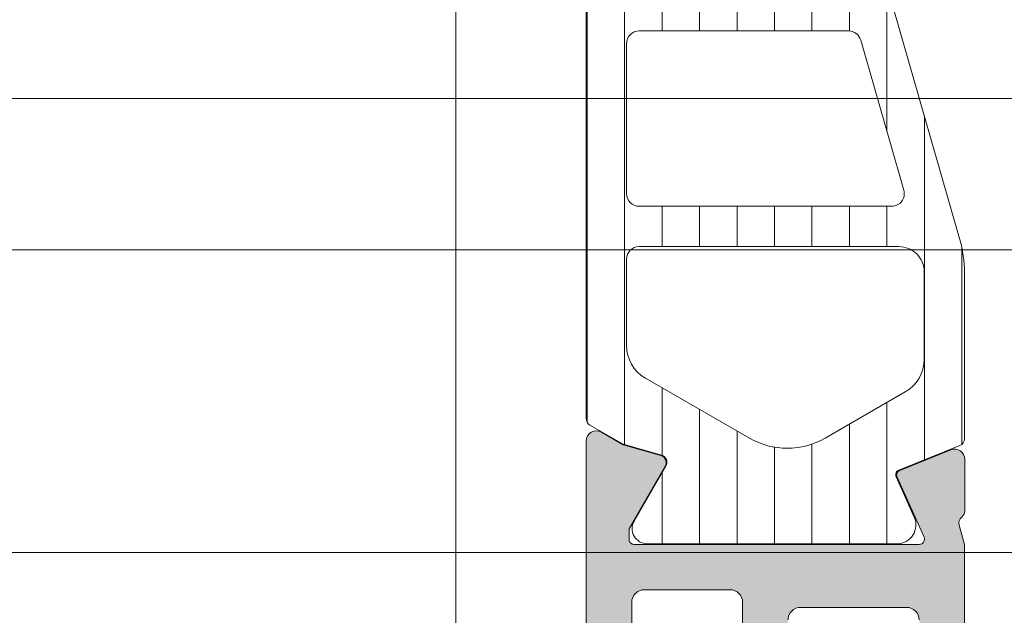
# Model space of a CAD drawing. Header units: millimetres. Extents: x 144573 to 336993, y 74252 to 247042.
# Tile 583 of 656: x 200131 to 200170, y 198228 to 198251. Entities that reach past the tile are written whole.
import ezdxf

# ---------------------------------------------------------------- set-up
doc = ezdxf.new("R2010")
doc.units = ezdxf.units.MM
doc.layers.add('FASÁDA DETAILNÍ', color=255, linetype='Continuous', lineweight=0)
doc.layers.add('NOVA', color=255, linetype='Continuous', lineweight=0)

# ---------------------------------------------------------------- blocks, each defined once
blk = doc.blocks.new('A$C69D17D4D')
at = {"layer": 'FASÁDA DETAILNÍ'}
h = blk.add_hatch(dxfattribs=at)
h.set_pattern_fill('ANSI37', color=256, scale=0.48, angle=270, style=0)
h.set_pattern_definition([(315, (-22961.99474973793, 24886.81811234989), (1.077630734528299, 1.077630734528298), []), (44.99999999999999, (-22961.99474973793, 24886.81811234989), (-1.077630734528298, 1.077630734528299), [])])
edge = h.paths.add_edge_path(flags=16)
edge.add_line((-22961.33045573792, 24890.21938934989), (-22959.93760173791, 24890.11964534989))
edge.add_arc((-22959.89474424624, 24890.71811226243), 0.599999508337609, 265.9039194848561, 360.0000083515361)
edge.add_arc((-22959.89474424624, 24890.71811243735), 0.5999995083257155, 359.9999916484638, 454.0960805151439)
edge.add_line((-22959.93760173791, 24891.31657934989), (-22961.33045573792, 24891.21683534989))
edge.add_arc((-22961.29474126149, 24890.71811234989), 0.5000001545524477, 94.09606439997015, 265.9039356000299)
edge = h.paths.add_edge_path(flags=16)
edge.add_arc((-22964.49474936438, 24892.31810897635), 0.4999996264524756, 269.9999571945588, 360.0000428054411)
edge.add_line((-22963.99474973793, 24892.3181093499), (-22963.99474973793, 24895.9117943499))
edge.add_arc((-22964.49475007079, 24895.91179436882), 0.5000003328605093, 359.9999978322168, 473.2180266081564)
edge.add_line((-22964.69186573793, 24896.37130034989), (-22971.02296773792, 24893.6554223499))
edge.add_arc((-22970.82585181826, 24893.19591700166), 0.4999998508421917, 113.2180817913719, 182.5001106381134)
edge.add_line((-22971.32537573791, 24893.17410634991), (-22971.2870497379, 24892.29629934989))
edge.add_arc((-22970.78752612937, 24892.31810883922), 0.499999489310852, 182.4999791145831, 270.0000448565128)
edge.add_line((-22970.78752573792, 24891.8181093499), (-22964.49474973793, 24891.8181093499))
edge = h.paths.add_edge_path(flags=16)
edge.add_line((-22969.90291173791, 24866.7641903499), (-22961.00605873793, 24862.61552034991))
edge.add_arc((-22960.79474960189, 24863.06867409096), 0.499999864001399, 244.9999920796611, 360.0000296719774)
edge.add_line((-22960.29474973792, 24863.0686743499), (-22960.29474973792, 24872.41810934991))
edge.add_arc((-22960.79474936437, 24872.41810972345), 0.4999996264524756, 359.9999571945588, 450.0000428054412)
edge.add_line((-22960.79474973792, 24872.91810934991), (-22969.91867273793, 24872.91810934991))
edge.add_arc((-22969.91867257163, 24872.41810928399), 0.5000000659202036, 90.00001905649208, 182.5000272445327)
edge.add_line((-22970.41819673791, 24872.3962993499), (-22970.19112673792, 24867.19553534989))
edge.add_arc((-22969.6916013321, 24867.2173450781), 0.5000012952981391, 182.4999974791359, 244.9999080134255)
edge = h.paths.add_edge_path(flags=16)
edge.add_arc((-22960.79474936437, 24875.61810897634), 0.4999996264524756, 269.9999571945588, 360.0000428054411)
edge.add_line((-22960.29474973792, 24875.61810934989), (-22960.29474973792, 24882.8181093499))
edge.add_arc((-22960.79474936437, 24882.81810972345), 0.4999996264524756, 359.9999571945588, 450.0000428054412)
edge.add_line((-22960.79474973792, 24883.3181093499), (-22961.99474973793, 24883.3181093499))
edge.add_arc((-22961.99475123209, 24885.31810785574), 1.999998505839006, 179.9999571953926, 270.00004280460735, ccw=False)
edge.add_line((-22963.99474973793, 24885.3181093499), (-22963.99474973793, 24889.11810934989))
edge.add_arc((-22964.49474936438, 24889.11810972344), 0.4999996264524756, 359.9999571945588, 450.0000428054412)
edge.add_line((-22964.49474973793, 24889.61810934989), (-22970.64781073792, 24889.61810934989))
edge.add_arc((-22970.64781057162, 24889.11810928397), 0.5000000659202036, 90.00001905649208, 182.5000272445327)
edge.add_line((-22971.14733473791, 24889.09629934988), (-22970.90719973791, 24883.59629934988))
edge.add_arc((-22970.40767612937, 24883.6181088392), 0.499999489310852, 182.4999791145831, 270.0000448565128)
edge.add_line((-22970.40767573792, 24883.11810934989), (-22965.09474973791, 24883.11810934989))
edge.add_arc((-22965.09474973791, 24882.01810934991), 1.099999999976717, -90, 90, ccw=False)
edge.add_line((-22965.09474973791, 24880.91810934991), (-22970.26796073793, 24880.91810934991))
edge.add_arc((-22970.26796057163, 24880.41810928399), 0.5000000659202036, 90.00001905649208, 182.5000272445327)
edge.add_line((-22970.76748473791, 24880.3962993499), (-22970.55791173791, 24875.59629934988))
edge.add_arc((-22970.05838812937, 24875.6181088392), 0.499999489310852, 182.4999791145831, 270.0000448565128)
edge.add_line((-22970.05838773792, 24875.11810934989), (-22960.79474973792, 24875.11810934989))
edge = h.paths.add_edge_path()
edge.add_line((-22962.18120673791, 24860.4050563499), (-22970.96907273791, 24864.50290534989))
edge.add_ellipse((-22969.70121524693, 24867.22183071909), major_axis=(-3.000002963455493, 0), ratio=1, start_angle=2.500058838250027, end_angle=64.99996937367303, ccw=False)
edge.add_line((-22972.69836273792, 24867.0909693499), (-22972.72669673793, 24867.7399193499))
edge.add_ellipse((-22973.22622034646, 24867.71810986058), major_axis=(-0.499999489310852, 0), ratio=1, start_angle=182.4999791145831, end_angle=270.0000448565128)
edge.add_line((-22973.22622073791, 24868.21810934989), (-22974.19474973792, 24868.21810934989))
edge.add_ellipse((-22974.1947498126, 24868.31810927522), major_axis=(-0.0999999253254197, 0), ratio=1, start_angle=-4.278876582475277e-05, end_angle=90.00004278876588, ccw=False)
edge.add_line((-22974.29474973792, 24868.3181093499), (-22974.29474973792, 24868.91810934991))
edge.add_ellipse((-22974.19474981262, 24868.91810942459), major_axis=(-0.09999992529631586, 0), ratio=1, start_angle=-90.00004280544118, end_angle=4.278876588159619e-05, ccw=False)
edge.add_line((-22974.19474973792, 24869.01810934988), (-22973.29171173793, 24869.01810934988))
edge.add_ellipse((-22973.29171190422, 24869.51810941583), major_axis=(-0.5000000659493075, 0), ratio=1, start_angle=90.00001905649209, end_angle=182.5000272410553)
edge.add_line((-22972.79218773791, 24869.53991934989), (-22973.18602573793, 24878.44021334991))
edge.add_ellipse((-22973.68553701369, 24878.41810924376), major_axis=(-0.5000001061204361, 0), ratio=1, start_angle=182.5337692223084, end_angle=270.0000829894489)
edge.add_line((-22973.68553773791, 24878.91810934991), (-22974.29474973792, 24878.91810934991))
edge.add_ellipse((-22974.29474981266, 24879.0181092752), major_axis=(-0.0999999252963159, 0), ratio=1, start_angle=-4.278876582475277e-05, end_angle=90.00004282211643, ccw=False)
edge.add_line((-22974.39474973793, 24879.01810934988), (-22974.39474973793, 24879.61810934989))
edge.add_ellipse((-22974.29474981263, 24879.61810942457), major_axis=(-0.09999992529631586, 0), ratio=1, start_angle=-90.00004280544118, end_angle=4.278876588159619e-05, ccw=False)
edge.add_line((-22974.29474973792, 24879.71810934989), (-22973.76518773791, 24879.71810934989))
edge.add_ellipse((-22973.7651874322, 24880.21810984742), major_axis=(-0.5000004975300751, 0), ratio=1, start_angle=89.99996496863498, end_angle=182.533697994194)
edge.add_line((-22973.26567573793, 24880.2402133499), (-22973.77633173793, 24891.7804383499))
edge.add_ellipse((-22974.27585633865, 24891.75862881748), major_axis=(-0.5000004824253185, 0), ratio=1, start_angle=182.4999790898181, end_angle=273.2170573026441)
edge.add_line((-22974.30391573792, 24892.2578413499), (-22979.43765873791, 24891.96927834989))
edge.add_ellipse((-22979.32210331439, 24891.55886034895), major_axis=(-0.4263754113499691, 0), ratio=1, start_angle=-74.27514552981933, end_angle=69.24102762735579)
edge.add_line((-22979.47322673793, 24891.16016534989), (-22979.24062373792, 24891.16140534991))
edge.add_line((-22979.24062373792, 24891.16140534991), (-22977.35804473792, 24891.45954334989))
edge.add_line((-22977.35804473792, 24891.45954334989), (-22974.50875973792, 24891.05911734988))
edge.add_ellipse((-22974.5505103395, 24890.76203675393), major_axis=(-0.2999999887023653, 0), ratio=1, start_angle=145.4022536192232, end_angle=262.00025595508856, ccw=False)
edge.add_ellipse((-22976.77308142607, 24892.29515014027), major_axis=(-3.000047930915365, 0), ratio=1, start_angle=71.99157541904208, end_angle=145.4023587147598, ccw=False)
edge.add_line((-22977.70056673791, 24889.44207134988), (-22979.95545773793, 24890.07564734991))
edge.add_ellipse((-22979.79452819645, 24890.85085985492), major_axis=(-0.7917403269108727, 0), ratio=1, start_angle=6.798346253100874, end_angle=78.27231020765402, ccw=False)
edge.add_line((-22980.58070173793, 24890.75713734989), (-22980.58192273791, 24891.81534734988))
edge.add_ellipse((-22979.40283651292, 24891.68622310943), major_axis=(-1.186135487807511, 0), ratio=1, start_angle=288.65557644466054, end_angle=353.7503218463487, ccw=False)
edge.add_line((-22979.78225573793, 24892.8100373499), (-22976.54091573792, 24893.90437034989))
edge.add_line((-22976.54091573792, 24893.90437034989), (-22968.49112073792, 24896.7941483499))
edge.add_line((-22968.49112073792, 24896.7941483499), (-22958.59324373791, 24901.12695734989))
edge.add_ellipse((-22958.39497367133, 24900.66794836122), major_axis=(-0.5000002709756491, 0), ratio=1, start_angle=180.0665763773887, end_angle=293.36204948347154, ccw=False)
edge.add_line((-22957.89497373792, 24900.6685293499), (-22957.89433873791, 24900.12182834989))
edge.add_ellipse((-22958.39433884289, 24900.12124807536), major_axis=(-0.5000004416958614, 0), ratio=1, start_angle=113.92082453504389, end_angle=180.0664945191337, ccw=False)
edge.add_line((-22958.19160173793, 24899.6641943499), (-22961.39560473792, 24898.26243834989))
edge.add_ellipse((-22960.99475040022, 24897.34629727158), major_axis=(-0.9999993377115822, 0), ratio=1, start_angle=-66.36838527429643, end_angle=5.280893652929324e-05)
edge.add_line((-22961.99474973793, 24897.34629634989), (-22961.99474973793, 24892.11835434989))
edge.add_line((-22961.99474973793, 24892.11835434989), (-22960.19527073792, 24892.11834534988))
edge.add_line((-22960.19527073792, 24892.11834534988), (-22960.05732873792, 24892.63314634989))
edge.add_ellipse((-22959.78017471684, 24892.5183810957), major_axis=(-0.2999756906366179, 0), ratio=1, start_angle=247.4964333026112, end_angle=337.5062997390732, ccw=False)
edge.add_line((-22959.66536173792, 24892.79551534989), (-22958.39523473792, 24891.94634834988))
edge.add_ellipse((-22958.89495550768, 24891.08048416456), major_axis=(-0.9997207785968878, 0), ratio=1, start_angle=179.9923881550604, end_angle=240.00923930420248, ccw=False)
edge.add_line((-22957.89523473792, 24891.0803513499), (-22957.89526573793, 24890.3559903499))
edge.add_ellipse((-22958.89500357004, 24890.35619840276), major_axis=(-0.9997378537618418, 0), ratio=1, start_angle=119.99132494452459, end_angle=179.9880763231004, ccw=False)
edge.add_line((-22958.39526573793, 24889.4903243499), (-22959.66536173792, 24888.64115734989))
edge.add_ellipse((-22959.78017362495, 24888.91830484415), major_axis=(-0.2999875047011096, 0), ratio=1, start_angle=22.4986038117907, end_angle=112.50240616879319, ccw=False)
edge.add_line((-22960.05732873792, 24888.80351134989), (-22960.19530073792, 24889.3183273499))
edge.add_line((-22960.19530073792, 24889.3183273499), (-22961.99474973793, 24889.3183353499))
edge.add_line((-22961.99474973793, 24889.3183353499), (-22961.99474973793, 24886.11810834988))
edge.add_ellipse((-22961.69474996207, 24886.11810812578), major_axis=(-0.2999997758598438, 0), ratio=1, start_angle=-4.279988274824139e-05, end_angle=90.00004281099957)
edge.add_line((-22961.69474973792, 24885.81810834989), (-22958.39475373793, 24885.81810834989))
edge.add_ellipse((-22958.39475336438, 24885.31810872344), major_axis=(-0.4999996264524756, 0), ratio=1, start_angle=179.9999571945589, end_angle=270.0000428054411, ccw=False)
edge.add_line((-22957.89475373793, 24885.31810834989), (-22957.89475373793, 24858.4204863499))
edge.add_line((-22957.89475373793, 24858.4204863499), (-22959.44514573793, 24857.52536834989))
edge.add_ellipse((-22959.69514582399, 24857.95838090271), major_axis=(-0.4999999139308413, 0), ratio=1, start_angle=6.334934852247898e-05, end_angle=120.00001708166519, ccw=False)
edge.add_line((-22960.19514573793, 24857.95838034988), (-22961.89251673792, 24857.95838034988))
edge.add_line((-22961.89251673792, 24857.95838034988), (-22961.89251673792, 24859.95190234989))
edge.add_ellipse((-22962.39251699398, 24859.95190269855), major_axis=(-0.5000002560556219, 0), ratio=1, start_angle=179.9999600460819, end_angle=244.9998714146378)
h = blk.add_hatch(dxfattribs=at)
h.set_pattern_fill('ANSI37', color=256, scale=0.48, angle=270, style=0)
h.set_pattern_definition([(315, (-22961.99474955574, 24886.81811234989), (1.077630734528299, 1.077630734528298), []), (44.99999999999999, (-22961.99474955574, 24886.81811234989), (-1.077630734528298, 1.077630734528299), [])])
edge = h.paths.add_edge_path(flags=16)
edge.add_line((-22961.33045555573, 24890.21938934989), (-22959.93760155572, 24890.11964534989))
edge.add_arc((-22959.89474406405, 24890.71811226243), 0.599999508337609, 265.9039194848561, 360.0000083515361)
edge.add_arc((-22959.89474406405, 24890.71811243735), 0.5999995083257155, 359.9999916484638, 454.0960805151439)
edge.add_line((-22959.93760155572, 24891.31657934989), (-22961.33045555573, 24891.21683534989))
edge.add_arc((-22961.2947410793, 24890.71811234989), 0.5000001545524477, 94.09606439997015, 265.9039356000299)
edge = h.paths.add_edge_path(flags=16)
edge.add_arc((-22964.49474918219, 24892.31810897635), 0.4999996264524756, 269.9999571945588, 360.0000428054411)
edge.add_line((-22963.99474955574, 24892.3181093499), (-22963.99474955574, 24895.9117943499))
edge.add_arc((-22964.4947498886, 24895.91179436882), 0.5000003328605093, 359.9999978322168, 473.2180266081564)
edge.add_line((-22964.69186555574, 24896.37130034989), (-22971.02296755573, 24893.6554223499))
edge.add_arc((-22970.82585163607, 24893.19591700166), 0.4999998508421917, 113.2180817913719, 182.5001106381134)
edge.add_line((-22971.32537555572, 24893.17410634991), (-22971.28704955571, 24892.29629934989))
edge.add_arc((-22970.78752594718, 24892.31810883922), 0.499999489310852, 182.4999791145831, 270.0000448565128)
edge.add_line((-22970.78752555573, 24891.8181093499), (-22964.49474955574, 24891.8181093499))
edge = h.paths.add_edge_path(flags=16)
edge.add_line((-22969.90291155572, 24866.7641903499), (-22961.00605855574, 24862.61552034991))
edge.add_arc((-22960.7947494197, 24863.06867409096), 0.499999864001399, 244.9999920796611, 360.0000296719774)
edge.add_line((-22960.29474955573, 24863.0686743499), (-22960.29474955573, 24872.41810934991))
edge.add_arc((-22960.79474918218, 24872.41810972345), 0.4999996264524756, 359.9999571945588, 450.0000428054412)
edge.add_line((-22960.79474955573, 24872.91810934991), (-22969.91867255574, 24872.91810934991))
edge.add_arc((-22969.91867238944, 24872.41810928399), 0.5000000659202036, 90.00001905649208, 182.5000272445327)
edge.add_line((-22970.41819655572, 24872.3962993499), (-22970.19112655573, 24867.19553534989))
edge.add_arc((-22969.69160114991, 24867.2173450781), 0.5000012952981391, 182.4999974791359, 244.9999080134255)
edge = h.paths.add_edge_path(flags=16)
edge.add_arc((-22960.79474918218, 24875.61810897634), 0.4999996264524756, 269.9999571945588, 360.0000428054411)
edge.add_line((-22960.29474955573, 24875.61810934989), (-22960.29474955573, 24882.8181093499))
edge.add_arc((-22960.79474918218, 24882.81810972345), 0.4999996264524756, 359.9999571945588, 450.0000428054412)
edge.add_line((-22960.79474955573, 24883.3181093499), (-22961.99474955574, 24883.3181093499))
edge.add_arc((-22961.9947510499, 24885.31810785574), 1.999998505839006, 179.9999571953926, 270.00004280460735, ccw=False)
edge.add_line((-22963.99474955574, 24885.3181093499), (-22963.99474955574, 24889.11810934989))
edge.add_arc((-22964.49474918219, 24889.11810972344), 0.4999996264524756, 359.9999571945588, 450.0000428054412)
edge.add_line((-22964.49474955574, 24889.61810934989), (-22970.64781055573, 24889.61810934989))
edge.add_arc((-22970.64781038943, 24889.11810928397), 0.5000000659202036, 90.00001905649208, 182.5000272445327)
edge.add_line((-22971.14733455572, 24889.09629934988), (-22970.90719955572, 24883.59629934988))
edge.add_arc((-22970.40767594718, 24883.6181088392), 0.499999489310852, 182.4999791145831, 270.0000448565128)
edge.add_line((-22970.40767555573, 24883.11810934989), (-22965.09474955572, 24883.11810934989))
edge.add_arc((-22965.09474955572, 24882.01810934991), 1.099999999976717, -90, 90, ccw=False)
edge.add_line((-22965.09474955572, 24880.91810934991), (-22970.26796055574, 24880.91810934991))
edge.add_arc((-22970.26796038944, 24880.41810928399), 0.5000000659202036, 90.00001905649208, 182.5000272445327)
edge.add_line((-22970.76748455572, 24880.3962993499), (-22970.55791155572, 24875.59629934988))
edge.add_arc((-22970.05838794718, 24875.6181088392), 0.499999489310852, 182.4999791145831, 270.0000448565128)
edge.add_line((-22970.05838755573, 24875.11810934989), (-22960.79474955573, 24875.11810934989))
edge = h.paths.add_edge_path()
edge.add_line((-22962.18120655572, 24860.4050563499), (-22970.96907255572, 24864.50290534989))
edge.add_ellipse((-22969.70121506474, 24867.22183071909), major_axis=(-3.000002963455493, 0), ratio=1, start_angle=2.500058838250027, end_angle=64.99996937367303, ccw=False)
edge.add_line((-22972.69836255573, 24867.0909693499), (-22972.72669655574, 24867.7399193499))
edge.add_ellipse((-22973.22622016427, 24867.71810986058), major_axis=(-0.499999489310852, 0), ratio=1, start_angle=182.4999791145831, end_angle=270.0000448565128)
edge.add_line((-22973.22622055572, 24868.21810934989), (-22974.19474955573, 24868.21810934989))
edge.add_ellipse((-22974.19474963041, 24868.31810927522), major_axis=(-0.0999999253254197, 0), ratio=1, start_angle=-4.278876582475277e-05, end_angle=90.00004278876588, ccw=False)
edge.add_line((-22974.29474955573, 24868.3181093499), (-22974.29474955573, 24868.91810934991))
edge.add_ellipse((-22974.19474963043, 24868.91810942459), major_axis=(-0.09999992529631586, 0), ratio=1, start_angle=-90.00004280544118, end_angle=4.278876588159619e-05, ccw=False)
edge.add_line((-22974.19474955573, 24869.01810934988), (-22973.29171155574, 24869.01810934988))
edge.add_ellipse((-22973.29171172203, 24869.51810941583), major_axis=(-0.5000000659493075, 0), ratio=1, start_angle=90.00001905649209, end_angle=182.5000272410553)
edge.add_line((-22972.79218755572, 24869.53991934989), (-22973.18602555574, 24878.44021334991))
edge.add_ellipse((-22973.6855368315, 24878.41810924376), major_axis=(-0.5000001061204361, 0), ratio=1, start_angle=182.5337692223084, end_angle=270.0000829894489)
edge.add_line((-22973.68553755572, 24878.91810934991), (-22974.29474955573, 24878.91810934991))
edge.add_ellipse((-22974.29474963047, 24879.0181092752), major_axis=(-0.0999999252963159, 0), ratio=1, start_angle=-4.278876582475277e-05, end_angle=90.00004282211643, ccw=False)
edge.add_line((-22974.39474955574, 24879.01810934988), (-22974.39474955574, 24879.61810934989))
edge.add_ellipse((-22974.29474963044, 24879.61810942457), major_axis=(-0.09999992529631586, 0), ratio=1, start_angle=-90.00004280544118, end_angle=4.278876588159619e-05, ccw=False)
edge.add_line((-22974.29474955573, 24879.71810934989), (-22973.76518755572, 24879.71810934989))
edge.add_ellipse((-22973.76518725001, 24880.21810984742), major_axis=(-0.5000004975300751, 0), ratio=1, start_angle=89.99996496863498, end_angle=182.533697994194)
edge.add_line((-22973.26567555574, 24880.2402133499), (-22973.77633155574, 24891.7804383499))
edge.add_ellipse((-22974.27585615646, 24891.75862881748), major_axis=(-0.5000004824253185, 0), ratio=1, start_angle=182.4999790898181, end_angle=273.2170573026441)
edge.add_line((-22974.30391555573, 24892.2578413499), (-22979.43765855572, 24891.96927834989))
edge.add_ellipse((-22979.3221031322, 24891.55886034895), major_axis=(-0.4263754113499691, 0), ratio=1, start_angle=-74.27514552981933, end_angle=69.24102762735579)
edge.add_line((-22979.47322655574, 24891.16016534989), (-22979.24062355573, 24891.16140534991))
edge.add_line((-22979.24062355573, 24891.16140534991), (-22977.35804455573, 24891.45954334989))
edge.add_line((-22977.35804455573, 24891.45954334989), (-22974.50875955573, 24891.05911734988))
edge.add_ellipse((-22974.55051015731, 24890.76203675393), major_axis=(-0.2999999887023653, 0), ratio=1, start_angle=145.4022536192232, end_angle=262.00025595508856, ccw=False)
edge.add_ellipse((-22976.77308124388, 24892.29515014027), major_axis=(-3.000047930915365, 0), ratio=1, start_angle=71.99157541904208, end_angle=145.4023587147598, ccw=False)
edge.add_line((-22977.70056655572, 24889.44207134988), (-22979.95545755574, 24890.07564734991))
edge.add_ellipse((-22979.79452801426, 24890.85085985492), major_axis=(-0.7917403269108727, 0), ratio=1, start_angle=6.798346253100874, end_angle=78.27231020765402, ccw=False)
edge.add_line((-22980.58070155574, 24890.75713734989), (-22980.58192255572, 24891.81534734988))
edge.add_ellipse((-22979.40283633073, 24891.68622310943), major_axis=(-1.186135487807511, 0), ratio=1, start_angle=288.65557644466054, end_angle=353.7503218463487, ccw=False)
edge.add_line((-22979.78225555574, 24892.8100373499), (-22976.54091555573, 24893.90437034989))
edge.add_line((-22976.54091555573, 24893.90437034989), (-22968.49112055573, 24896.7941483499))
edge.add_line((-22968.49112055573, 24896.7941483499), (-22958.59324355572, 24901.12695734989))
edge.add_ellipse((-22958.39497348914, 24900.66794836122), major_axis=(-0.5000002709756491, 0), ratio=1, start_angle=180.0665763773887, end_angle=293.36204948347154, ccw=False)
edge.add_line((-22957.89497355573, 24900.6685293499), (-22957.89433855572, 24900.12182834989))
edge.add_ellipse((-22958.3943386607, 24900.12124807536), major_axis=(-0.5000004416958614, 0), ratio=1, start_angle=113.92082453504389, end_angle=180.0664945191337, ccw=False)
edge.add_line((-22958.19160155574, 24899.6641943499), (-22961.39560455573, 24898.26243834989))
edge.add_ellipse((-22960.99475021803, 24897.34629727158), major_axis=(-0.9999993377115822, 0), ratio=1, start_angle=-66.36838527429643, end_angle=5.280893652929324e-05)
edge.add_line((-22961.99474955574, 24897.34629634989), (-22961.99474955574, 24892.11835434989))
edge.add_line((-22961.99474955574, 24892.11835434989), (-22960.19527055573, 24892.11834534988))
edge.add_line((-22960.19527055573, 24892.11834534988), (-22960.05732855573, 24892.63314634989))
edge.add_ellipse((-22959.78017453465, 24892.5183810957), major_axis=(-0.2999756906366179, 0), ratio=1, start_angle=247.4964333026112, end_angle=337.5062997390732, ccw=False)
edge.add_line((-22959.66536155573, 24892.79551534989), (-22958.39523455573, 24891.94634834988))
edge.add_ellipse((-22958.89495532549, 24891.08048416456), major_axis=(-0.9997207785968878, 0), ratio=1, start_angle=179.9923881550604, end_angle=240.00923930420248, ccw=False)
edge.add_line((-22957.89523455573, 24891.0803513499), (-22957.89526555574, 24890.3559903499))
edge.add_ellipse((-22958.89500338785, 24890.35619840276), major_axis=(-0.9997378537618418, 0), ratio=1, start_angle=119.99132494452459, end_angle=179.9880763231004, ccw=False)
edge.add_line((-22958.39526555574, 24889.4903243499), (-22959.66536155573, 24888.64115734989))
edge.add_ellipse((-22959.78017344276, 24888.91830484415), major_axis=(-0.2999875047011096, 0), ratio=1, start_angle=22.4986038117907, end_angle=112.50240616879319, ccw=False)
edge.add_line((-22960.05732855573, 24888.80351134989), (-22960.19530055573, 24889.3183273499))
edge.add_line((-22960.19530055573, 24889.3183273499), (-22961.99474955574, 24889.3183353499))
edge.add_line((-22961.99474955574, 24889.3183353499), (-22961.99474955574, 24886.11810834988))
edge.add_ellipse((-22961.69474977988, 24886.11810812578), major_axis=(-0.2999997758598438, 0), ratio=1, start_angle=-4.279988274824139e-05, end_angle=90.00004281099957)
edge.add_line((-22961.69474955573, 24885.81810834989), (-22958.39475355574, 24885.81810834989))
edge.add_ellipse((-22958.39475318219, 24885.31810872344), major_axis=(-0.4999996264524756, 0), ratio=1, start_angle=179.9999571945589, end_angle=270.0000428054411, ccw=False)
edge.add_line((-22957.89475355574, 24885.31810834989), (-22957.89475355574, 24858.4204863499))
edge.add_line((-22957.89475355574, 24858.4204863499), (-22959.44514555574, 24857.52536834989))
edge.add_ellipse((-22959.6951456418, 24857.95838090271), major_axis=(-0.4999999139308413, 0), ratio=1, start_angle=6.334934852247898e-05, end_angle=120.00001708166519, ccw=False)
edge.add_line((-22960.19514555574, 24857.95838034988), (-22961.89251655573, 24857.95838034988))
edge.add_line((-22961.89251655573, 24857.95838034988), (-22961.89251655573, 24859.95190234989))
edge.add_ellipse((-22962.39251681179, 24859.95190269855), major_axis=(-0.5000002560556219, 0), ratio=1, start_angle=179.9999600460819, end_angle=244.9998714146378)
h = blk.add_hatch(dxfattribs=at)
h.set_pattern_fill('ANSI31', color=256, scale=0.468, angle=225, style=0)
h.set_pattern_definition([(270, (-22991.99474955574, 24904.81811234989), (1.4859, -5.150371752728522e-16), [])])
edge = h.paths.add_edge_path(flags=16)
edge.add_line((-22989.64664955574, 24886.7296343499), (-22987.42393955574, 24888.01299634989))
edge.add_ellipse((-22986.42406717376, 24886.28127138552), major_axis=(-1.999654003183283, 0), ratio=1, start_angle=240.0000457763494, end_angle=300.0015014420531, ccw=False)
edge.add_line((-22985.42424155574, 24888.01302334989), (-22984.29472355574, 24887.36089534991))
edge.add_ellipse((-22985.79472668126, 24884.76281514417), major_axis=(-3.000005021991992, 0), ratio=1, start_angle=196.0000547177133, end_angle=239.9999864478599, ccw=False)
edge.add_line((-22982.91093755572, 24885.5897313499), (-22981.85828955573, 24881.91870934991))
edge.add_ellipse((-22982.33892058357, 24881.780890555), major_axis=(-0.5000002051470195, 0), ratio=1, start_angle=89.99920104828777, end_angle=196.0000072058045, ccw=False)
edge.add_line((-22982.33892755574, 24881.28089034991), (-22989.89668055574, 24881.2810003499))
edge.add_ellipse((-22989.89667072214, 24881.78100018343), major_axis=(-0.4999998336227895, 0), ratio=1, start_angle=-0.0008212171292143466, end_angle=89.99887315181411, ccw=False)
edge.add_line((-22990.39667055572, 24881.7810073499), (-22990.39661455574, 24885.4306563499))
edge.add_ellipse((-22988.8966153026, 24885.43061688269), major_axis=(-1.499999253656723, 0), ratio=1, start_angle=300.0015272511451, end_angle=359.99849246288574, ccw=False)
edge = h.paths.add_edge_path(flags=16)
edge.add_line((-22989.89669855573, 24879.68099834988), (-22981.59336855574, 24879.6808713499))
edge.add_ellipse((-22981.59337681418, 24879.18087106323), major_axis=(-0.5000002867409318, 0), ratio=1, start_angle=195.9999439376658, end_angle=269.99905365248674, ccw=False)
edge.add_line((-22981.11274555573, 24879.31868934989), (-22979.40581855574, 24873.36592734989))
edge.add_ellipse((-22979.88644928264, 24873.22810832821), major_axis=(-0.4999999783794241, 0), ratio=1, start_angle=89.99905197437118, end_angle=196.0000416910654, ccw=False)
edge.add_line((-22979.88645755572, 24872.7281083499), (-22989.89681155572, 24872.72827834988))
edge.add_ellipse((-22989.89679936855, 24873.22827853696), major_axis=(-0.5000001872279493, 0), ratio=1, start_angle=-0.0008952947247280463, end_angle=89.99860345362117, ccw=False)
edge.add_line((-22990.39679955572, 24873.22828634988), (-22990.39670955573, 24879.18100634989))
edge.add_ellipse((-22989.8967092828, 24879.180998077), major_axis=(-0.5000002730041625, 0), ratio=1, start_angle=269.99877077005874, end_angle=359.9990519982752, ccw=False)
edge = h.paths.add_edge_path(flags=16)
edge.add_line((-22979.34766255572, 24865.36397434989), (-22982.52405255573, 24863.53008534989))
edge.add_ellipse((-22984.02405241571, 24866.12816509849), major_axis=(-3.000002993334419, 0), ratio=1, start_angle=59.99850824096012, end_angle=119.999963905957, ccw=False)
edge.add_line((-22985.52412155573, 24863.53012534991), (-22989.64700455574, 24865.9106203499))
edge.add_ellipse((-22988.89696889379, 24867.20963863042), major_axis=(-1.500000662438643, 0), ratio=1, start_angle=-0.0015171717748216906, end_angle=59.99844168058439, ccw=False)
edge.add_line((-22990.39696955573, 24867.2096783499), (-22990.39687855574, 24870.62829234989))
edge.add_ellipse((-22989.89687907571, 24870.62827886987), major_axis=(-0.4999994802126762, 0), ratio=1, start_angle=269.9985653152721, end_angle=359.9984553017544, ccw=False)
edge.add_line((-22989.89686655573, 24871.1282783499), (-22979.59755155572, 24871.12809734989))
edge.add_ellipse((-22979.59756989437, 24870.12809701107), major_axis=(-1.000000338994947, 0), ratio=1, start_angle=179.9984724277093, end_angle=269.9989492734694, ccw=False)
edge.add_line((-22978.59756955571, 24870.12807034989), (-22978.59766255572, 24866.66297234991))
edge.add_ellipse((-22980.09766269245, 24866.66301253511), major_axis=(-1.500000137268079, 0), ratio=1, start_angle=120.0000030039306, end_angle=179.9984650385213, ccw=False)
edge = h.paths.add_edge_path()
edge.add_line((-22976.99779455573, 24863.51616834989), (-22976.99757255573, 24870.06923134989))
edge.add_arc((-22981.99757025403, 24870.06939821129), 4.999997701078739, 359.9980879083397, 376.0000237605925)
edge.add_line((-22977.19126455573, 24871.44758634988), (-22981.45987555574, 24886.33400434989))
edge.add_arc((-22980.97924520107, 24886.4718228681), 0.4999994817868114, 89.99992604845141, 195.9999979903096, ccw=False)
edge.add_line((-22980.97924455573, 24886.97182234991), (-22977.09587055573, 24886.97182234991))
edge.add_arc((-22977.09585055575, 24887.97182234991), 1.0000000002, 269.9988540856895, 449.998854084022)
edge.add_line((-22977.09583055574, 24888.97182234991), (-22981.79416655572, 24888.97201034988))
edge.add_line((-22981.79416655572, 24888.97201034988), (-22981.79416655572, 24889.12806234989))
edge.add_arc((-22982.09416654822, 24889.12806292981), 0.2999999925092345, 359.999889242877, 428.0261541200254)
edge.add_line((-22981.98191155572, 24889.40626934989), (-22984.39381355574, 24890.37945634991))
edge.add_arc((-22984.31897695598, 24890.56492759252), 0.2000002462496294, 155.8590177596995, 248.0262022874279, ccw=False)
edge.add_line((-22984.50148555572, 24890.64672434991), (-22983.78498555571, 24892.24540934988))
edge.add_arc((-22984.46939131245, 24892.55214761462), 0.7499997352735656, 335.8589415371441, 450.000018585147)
edge.add_line((-22984.46939155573, 24893.3021473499), (-22989.57694055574, 24893.3021473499))
edge.add_arc((-22989.57694042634, 24892.7021475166), 0.5999998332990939, 90.00001235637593, 210.1429248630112)
edge.add_line((-22990.09580555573, 24892.40085234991), (-22988.83458955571, 24890.22889534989))
edge.add_arc((-22989.09402220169, 24890.07824707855), 0.3000003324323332, -73.99993093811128, 30.143030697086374, ccw=False)
edge.add_line((-22989.01133055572, 24889.78986834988), (-22990.52580255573, 24889.3556013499))
edge.add_line((-22990.52580255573, 24889.3556013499), (-22991.84657455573, 24888.5930533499))
edge.add_arc((-22991.69657381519, 24888.3332462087), 0.2999999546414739, 120.000168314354, 182.4633047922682)
edge.add_line((-22991.99629655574, 24888.3203523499), (-22991.99629655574, 24864.33069834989))
edge.add_arc((-22991.69696083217, 24864.31074367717), 0.3000001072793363, 176.1861237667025, 239.9998522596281)
edge.add_line((-22991.84696155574, 24864.0509363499), (-22990.52615555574, 24863.28836834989))
edge.add_line((-22990.52615555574, 24863.28836834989), (-22989.01168455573, 24862.85410134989))
edge.add_arc((-22989.09437570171, 24862.56572223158), 0.3000005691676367, -30.142918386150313, 74.00004324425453, ccw=False)
edge.add_line((-22988.83494255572, 24862.4150743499), (-22990.09615855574, 24860.2431183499))
edge.add_arc((-22989.57729313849, 24859.94182268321), 0.6000003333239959, 149.8570476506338, 269.999960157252)
edge.add_line((-22989.57729355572, 24859.3418223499), (-22979.67369355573, 24859.3418223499))
edge.add_arc((-22979.67369281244, 24860.09182240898), 0.7500000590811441, 269.9999432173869, 384.141020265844)
edge.add_line((-22978.98928655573, 24860.39856034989), (-22979.70578655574, 24861.99724534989))
edge.add_arc((-22979.52327795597, 24862.07904210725), 0.2000002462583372, 111.9737977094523, 204.1409822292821, ccw=False)
edge.add_line((-22979.59811455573, 24862.26451334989), (-22977.18553955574, 24863.23797234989))
edge.add_arc((-22977.29779371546, 24863.51617820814), 0.2999991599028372, 291.9737385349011, 359.9981172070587)
h = blk.add_hatch(color=256, dxfattribs=at)
edge = h.paths.add_edge_path(flags=16)
edge.add_ellipse((-22986.2946985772, 24829.51812637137), major_axis=(-0.4999740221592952, 0), ratio=1, start_angle=89.99702292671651, end_angle=180.0029770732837, ccw=False)
edge.add_line((-22986.29472455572, 24829.01815234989), (-23004.29472455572, 24829.01815234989))
edge.add_ellipse((-23004.29475053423, 24829.51812637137), major_axis=(-0.4999740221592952, 0), ratio=1, start_angle=-0.002977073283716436, end_angle=90.00297707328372, ccw=False)
edge.add_line((-23004.79472455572, 24829.51815234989), (-23004.79472455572, 24842.01815234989))
edge.add_ellipse((-23004.29470273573, 24842.0181305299), major_axis=(-0.5000218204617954, 0), ratio=1, start_angle=270.0025002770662, end_angle=359.9974997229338, ccw=False)
edge.add_line((-23004.29472455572, 24842.51815234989), (-22991.69167355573, 24842.51815234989))
edge.add_ellipse((-22991.69167243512, 24844.01815122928), major_axis=(-1.499998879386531, 0), ratio=1, start_angle=89.99995719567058, end_angle=180.0000428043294)
edge.add_line((-22990.19167355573, 24844.01815234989), (-22990.19167355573, 24857.01814034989))
edge.add_ellipse((-22989.69167392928, 24857.01814072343), major_axis=(-0.4999996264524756, 0), ratio=1, start_angle=-90.00004280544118, end_angle=4.2805441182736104e-05, ccw=False)
edge.add_line((-22989.69167355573, 24857.51814034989), (-22986.29472455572, 24857.51814034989))
edge.add_ellipse((-22986.29472418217, 24857.01814072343), major_axis=(-0.4999996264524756, 0), ratio=1, start_angle=179.9999571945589, end_angle=270.0000428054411, ccw=False)
edge.add_line((-22985.79472455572, 24857.01814034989), (-22985.79472455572, 24829.51815234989))
edge = h.paths.add_edge_path()
edge.add_line((-22956.99472955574, 24828.3181403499), (-22956.99472955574, 24831.3181403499))
edge.add_line((-22956.99472955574, 24831.3181403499), (-22958.99472955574, 24831.3181403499))
edge.add_arc((-22958.99475553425, 24830.81816632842), 0.4999740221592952, 89.99702292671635, 180.0029770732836)
edge.add_line((-22959.49472955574, 24830.8181403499), (-22959.49472955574, 24830.3181403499))
edge.add_line((-22959.49472955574, 24830.3181403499), (-22958.49472955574, 24830.3181403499))
edge.add_line((-22958.49472955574, 24830.3181403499), (-22958.49472955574, 24829.3181403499))
edge.add_arc((-22959.49479368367, 24829.31820447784), 1.000064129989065, 270.0036740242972, 359.9963259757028, ccw=False)
edge.add_line((-22959.49472955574, 24828.3181403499), (-22963.49472955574, 24828.3181403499))
edge.add_arc((-22963.49469957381, 24829.31817033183), 1.00002998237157, 180.0017177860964, 269.9982822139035, ccw=False)
edge.add_line((-22964.49472955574, 24829.3181403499), (-22964.49472955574, 24830.3181403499))
edge.add_line((-22964.49472955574, 24830.3181403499), (-22963.49472955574, 24830.3181403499))
edge.add_line((-22963.49472955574, 24830.3181403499), (-22963.49472955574, 24830.8181403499))
edge.add_arc((-22963.99473515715, 24830.81813474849), 0.5000056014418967, 0.0006418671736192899, 89.99935813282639)
edge.add_line((-22963.99472955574, 24831.3181403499), (-22966.79473255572, 24831.3181403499))
edge.add_arc((-22966.79473255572, 24830.8181403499), 0.5, 90, 270)
edge.add_line((-22966.79473255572, 24830.3181403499), (-22966.49472955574, 24830.3181403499))
edge.add_arc((-22966.49474027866, 24829.81812962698), 0.5000107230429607, 0.00122873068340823, 89.99877126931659, ccw=False)
edge.add_line((-22965.99472955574, 24829.8181403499), (-22965.99472955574, 24829.3181403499))
edge.add_arc((-22966.49479747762, 24829.31820827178), 0.5000679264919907, 270.00778221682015, 359.9922177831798, ccw=False)
edge.add_line((-22966.49472955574, 24828.8181403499), (-22977.79472455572, 24828.8181403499))
edge.add_arc((-22977.79470273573, 24829.31816216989), 0.5000218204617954, 180.0025002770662, 269.99749972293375, ccw=False)
edge.add_line((-22978.29472455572, 24829.3181403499), (-22978.29472455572, 24829.8181403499))
edge.add_arc((-22977.79478722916, 24829.81820302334), 0.4999373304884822, 89.99281725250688, 180.0071827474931, ccw=False)
edge.add_line((-22977.79472455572, 24830.3181403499), (-22977.49472155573, 24830.3181403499))
edge.add_arc((-22977.49478435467, 24830.81820314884), 0.5000628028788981, 270.0071953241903, 359.9928046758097)
edge.add_line((-22976.99472155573, 24830.8181403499), (-22976.99472155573, 24835.3181403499))
edge.add_arc((-22977.49472715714, 24835.31813474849), 0.5000056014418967, 0.0006418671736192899, 89.99935813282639)
edge.add_line((-22977.49472155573, 24835.8181403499), (-22978.29472455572, 24835.8181403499))
edge.add_arc((-22978.29475053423, 24835.31816632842), 0.4999740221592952, 89.99702292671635, 180.0029770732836)
edge.add_line((-22978.79472455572, 24835.3181403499), (-22978.79472455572, 24833.3181403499))
edge.add_arc((-22979.29479247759, 24833.31820827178), 0.5000679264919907, 270.00778221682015, 359.9922177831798, ccw=False)
edge.add_line((-22979.29472455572, 24832.8181403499), (-22979.79472455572, 24832.8181403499))
edge.add_arc((-22979.79478722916, 24832.31820302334), 0.4999373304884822, 89.99281725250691, 180.0071827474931)
edge.add_line((-22980.29472455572, 24832.3181403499), (-22980.29472455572, 24829.3181403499))
edge.add_arc((-22980.79477967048, 24829.31819546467), 0.5000551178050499, 270.0063149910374, 359.9936850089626, ccw=False)
edge.add_line((-22980.79472455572, 24828.8181403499), (-22982.49472155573, 24828.8181403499))
edge.add_arc((-22982.49475340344, 24830.31810850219), 1.499968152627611, 179.9987834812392, 270.00121651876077, ccw=False)
edge.add_line((-22983.99472155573, 24830.3181403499), (-22983.99472155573, 24856.3181403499))
edge.add_arc((-22983.49474241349, 24856.31816120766), 0.4999791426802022, 89.99760977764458, 180.0023902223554, ccw=False)
edge.add_line((-22983.49472155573, 24856.8181403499), (-22979.29472455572, 24856.8181403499))
edge.add_arc((-22979.29473015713, 24856.31813474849), 0.5000056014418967, 0.000641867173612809, 89.99935813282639, ccw=False)
edge.add_line((-22978.79472455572, 24856.3181403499), (-22978.79472455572, 24854.3181403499))
edge.add_arc((-22978.29470273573, 24854.31816216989), 0.5000218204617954, 180.0025002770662, 269.9974997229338)
edge.add_line((-22978.29472455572, 24853.8181403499), (-22977.49472155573, 24853.8181403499))
edge.add_arc((-22977.49477410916, 24854.31819290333), 0.5000525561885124, 270.0060215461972, 359.9939784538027)
edge.add_line((-22976.99472155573, 24854.3181403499), (-22976.99472155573, 24859.31814134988))
edge.add_line((-22976.99472155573, 24859.31814134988), (-22977.21204255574, 24860.07603034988))
edge.add_arc((-22976.92366414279, 24860.15872166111), 0.2999999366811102, 127.9048146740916, 196.0000242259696, ccw=False)
edge.add_arc((-22977.29227469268, 24860.63214150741), 0.300000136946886, 307.9047180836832, 359.999969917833)
edge.add_line((-22976.99227455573, 24860.6321413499), (-22976.99227655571, 24862.69628834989))
edge.add_arc((-22977.39227594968, 24862.69628880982), 0.399999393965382, 359.999934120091, 471.9737695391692)
edge.add_line((-22977.54194855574, 24863.0672303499), (-22979.56517755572, 24862.2508693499))
edge.add_arc((-22979.49034093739, 24862.06539908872), 0.199999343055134, 111.9739078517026, 204.1410923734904)
edge.add_line((-22979.67284855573, 24861.98360234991), (-22978.60452855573, 24859.5999173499))
edge.add_arc((-22978.78703666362, 24859.51812064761), 0.1999997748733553, -90.81990060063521, 24.1410254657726, ccw=False)
edge.add_line((-22978.78989855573, 24859.31814134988), (-22990.09397855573, 24859.3181403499))
edge.add_arc((-22990.10241027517, 24859.50955484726), 0.1916001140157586, 178.9555499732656, 272.5222218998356, ccw=False)
edge.add_line((-22990.29397855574, 24859.5130473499), (-22990.29397855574, 24859.93363134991))
edge.add_line((-22990.29397855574, 24859.93363134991), (-22988.86224355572, 24862.39924334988))
edge.add_arc((-22989.12158054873, 24862.55005504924), 0.2999997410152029, 329.820803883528, 434.0000282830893)
edge.add_line((-22989.03888955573, 24862.83843334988), (-22990.53105055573, 24863.26630434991))
edge.add_line((-22990.53105055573, 24863.26630434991), (-22991.39432555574, 24863.76471634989))
edge.add_arc((-22991.5943255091, 24863.41830610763), 0.4000000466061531, 60.00001156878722, 179.9999652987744)
edge.add_line((-22991.99432555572, 24863.41830634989), (-22991.99397855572, 24859.31037534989))
edge.add_line((-22991.99397855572, 24859.31037534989), (-22991.99167355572, 24844.81831834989))
edge.add_arc((-22992.49167340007, 24844.81814022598), 0.4999998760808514, -90.00001783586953, 0.02041150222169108, ccw=False)
edge.add_line((-22992.49167355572, 24844.3181403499), (-22997.89471555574, 24844.3181403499))
edge.add_arc((-22997.89471592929, 24844.81813997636), 0.4999996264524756, 179.9999571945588, 270.0000428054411, ccw=False)
edge.add_line((-22998.39471555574, 24844.8181403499), (-22998.39471555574, 24847.3181403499))
edge.add_arc((-22998.89471518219, 24847.31814072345), 0.4999996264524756, 359.9999571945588, 450.0000428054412)
edge.add_line((-22998.89471555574, 24847.8181403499), (-23000.19471855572, 24847.8181403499))
edge.add_arc((-23000.19473941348, 24847.31816120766), 0.4999791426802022, 89.99760977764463, 180.0023902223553)
edge.add_line((-23000.69471855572, 24847.3181403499), (-23000.69471855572, 24846.8181403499))
edge.add_line((-23000.69471855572, 24846.8181403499), (-22999.69471855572, 24846.8181403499))
edge.add_line((-22999.69471855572, 24846.8181403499), (-22999.69471855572, 24845.3181403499))
edge.add_arc((-23000.69475024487, 24845.31817203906), 1.000031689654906, 270.0018155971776, 359.99818440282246, ccw=False)
edge.add_line((-23000.69471855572, 24844.3181403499), (-23004.69471855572, 24844.3181403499))
edge.add_arc((-23004.69464930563, 24845.31820959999), 1.000069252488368, 180.0039674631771, 269.99603253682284, ccw=False)
edge.add_line((-23005.69471855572, 24845.3181403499), (-23005.69471855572, 24846.8181403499))
edge.add_line((-23005.69471855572, 24846.8181403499), (-23004.69471855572, 24846.8181403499))
edge.add_line((-23004.69471855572, 24846.8181403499), (-23004.69471855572, 24847.3181403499))
edge.add_arc((-23005.19469257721, 24847.31816632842), 0.4999740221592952, 359.9970229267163, 450.0029770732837)
edge.add_line((-23005.19471855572, 24847.8181403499), (-23006.49472155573, 24847.8181403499))
edge.add_arc((-23006.49471595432, 24847.31813474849), 0.5000056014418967, 90.0006418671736, 179.9993581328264)
edge.add_line((-23006.99472155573, 24847.3181403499), (-23006.99472155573, 24828.3181403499))
edge.add_arc((-23005.49475084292, 24828.31811106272), 1.49997071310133, 179.9988812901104, 270.0011187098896)
edge.add_line((-23005.49472155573, 24826.8181403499), (-22958.49472955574, 24826.8181403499))
edge.add_arc((-22958.49478989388, 24828.31820068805), 1.50006033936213, 270.0023046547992, 359.9976953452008)
for p, q in [((-24919.00002156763, 24877.00002418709), (-11879.50012068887, 24877.00002420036)), ((-22997.1692492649, 24877.00002260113), (-21079.50012145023, 24877.00001934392)), ((-11879.50012068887, 24871.00002420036), (-24919.00002156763, 24871.00002418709)), ((-21038.49992168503, 24871.00002419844), (-22997.1692492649, 24871.00002419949)), ((-24919.00002156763, 24859.00002418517), (-11879.50012068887, 24859.00002420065)), ((-22997.1692492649, 24859.00002419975), (-21038.49992168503, 24859.00002419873))]:
    blk.add_line(p, q, dxfattribs=at)
blk.add_lwpolyline([(-23384.8600261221, 24895.25402419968), (-22997.1692492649, 24895.25402419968), (-22997.1692492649, 24851.25402419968), (-23384.8600261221, 24851.25402419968), (-23465.83090494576, 24851.25402419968), (-23465.83090494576, 24895.25402419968)], close=True, dxfattribs=at)
for points in [[(-22991.99629655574, 24888.3203523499), (-22991.99629655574, 24864.33069834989), (-22991.99629655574, 24864.33069834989, 0.285866), (-22991.84696155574, 24864.0509363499), (-22990.52615555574, 24863.28836834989), (-22989.01168455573, 24862.85410134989), (-22989.01168455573, 24862.85410134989, -0.488505), (-22988.83494255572, 24862.4150743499), (-22990.09615855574, 24860.2431183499), (-22990.09615855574, 24860.2431183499, 0.578182), (-22989.57729355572, 24859.3418223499), (-22979.67369355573, 24859.3418223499), (-22979.67369355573, 24859.3418223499, 0.543753), (-22978.98928655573, 24860.39856034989), (-22979.70578655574, 24861.99724534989), (-22979.70578655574, 24861.99724534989, -0.425336), (-22979.59811455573, 24862.26451334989), (-22977.18553955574, 24863.23797234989), (-22977.18553955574, 24863.23797234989, 0.305847), (-22976.99779455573, 24863.51616834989), (-22976.99779455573, 24863.51616834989), (-22976.99757255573, 24870.06923134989), (-22976.99757255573, 24870.06923134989, 0.0699353), (-22977.19126455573, 24871.44758634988), (-22981.45987555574, 24886.33400434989)], [(-22983.99472155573, 24856.3181403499, -0.414238), (-22983.49472155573, 24856.8181403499), (-22979.29472455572, 24856.8181403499), (-22979.29472455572, 24856.8181403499, -0.414207), (-22978.79472455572, 24856.3181403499)], [(-22976.99472155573, 24854.3181403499), (-22976.99472155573, 24859.31814134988), (-22977.21204255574, 24860.07603034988), (-22977.21204255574, 24860.07603034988, -0.306185), (-22977.10796955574, 24860.3954313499, 0.231306), (-22976.99227455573, 24860.6321413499), (-22976.99227655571, 24862.69628834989), (-22976.99227655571, 24862.69628834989, 0.531563), (-22977.54194855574, 24863.0672303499), (-22979.56517755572, 24862.2508693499), (-22979.56517755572, 24862.2508693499, 0.425336), (-22979.67284855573, 24861.98360234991), (-22978.60452855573, 24859.5999173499), (-22978.60452855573, 24859.5999173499, -0.548397), (-22978.78989855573, 24859.31814134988), (-22990.09397855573, 24859.3181403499), (-22990.09397855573, 24859.3181403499, -0.432566), (-22990.29397855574, 24859.5130473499), (-22990.29397855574, 24859.93363134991), (-22988.86224355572, 24862.39924334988), (-22988.86224355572, 24862.39924334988, 0.488701), (-22989.03888955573, 24862.83843334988), (-22990.53105055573, 24863.26630434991), (-22991.39432555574, 24863.76471634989), (-22991.39432555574, 24863.76471634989, 0.57735), (-22991.99432555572, 24863.41830634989), (-22991.99397855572, 24859.31037534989), (-22991.99167355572, 24844.81831834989)]]:
    blk.add_lwpolyline(points, format="xyb", dxfattribs=at)
at = {"layer": 'FASÁDA DETAILNÍ', "extrusion": (0, 0, -1)}
for points in [[(22989.89669855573, 24879.68099834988), (22981.59336855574, 24879.6808713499), (22981.59336855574, 24879.6808713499, 0.334591), (22981.11274555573, 24879.31868934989), (22979.40581855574, 24873.36592734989), (22979.40581855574, 24873.36592734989, 0.498587), (22979.88645755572, 24872.7281083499), (22989.89681155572, 24872.72827834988), (22989.89681155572, 24872.72827834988, 0.414211), (22990.39679955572, 24873.22828634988), (22990.39670955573, 24879.18100634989), (22990.39670955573, 24879.18100634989, 0.414215), (22989.89669855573, 24879.68099834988)], [(22979.34766255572, 24865.36397434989), (22982.52405255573, 24863.53008534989), (22982.52405255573, 24863.53008534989, 0.267956), (22985.52412155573, 24863.53012534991), (22989.64700455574, 24865.9106203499), (22989.64700455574, 24865.9106203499, 0.267949), (22990.39696955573, 24867.2096783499), (22990.39687855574, 24870.62829234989), (22990.39687855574, 24870.62829234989, 0.414213), (22989.89686655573, 24871.1282783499), (22979.59755155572, 24871.12809734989), (22979.59755155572, 24871.12809734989, 0.414216), (22978.59756955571, 24870.12807034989), (22978.59766255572, 24866.66297234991), (22978.59766255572, 24866.66297234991, 0.267942), (22979.34766255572, 24865.36397434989)], [(22985.79472455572, 24829.51815234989, 0.414244), (22986.29472455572, 24829.01815234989), (23004.29472455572, 24829.01815234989), (23004.29472455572, 24829.01815234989, 0.414244), (23004.79472455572, 24829.51815234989), (23004.79472455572, 24842.01815234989), (23004.79472455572, 24842.01815234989, 0.414188), (23004.29472455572, 24842.51815234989), (22991.69167355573, 24842.51815234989), (22991.69167355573, 24842.51815234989, -0.414214), (22990.19167355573, 24844.01815234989), (22990.19167355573, 24857.01814034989), (22990.19167355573, 24857.01814034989, 0.414214), (22989.69167355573, 24857.51814034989), (22986.29472455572, 24857.51814034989), (22986.29472455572, 24857.51814034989, 0.414214), (22985.79472455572, 24857.01814034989), (22985.79472455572, 24829.51815234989)]]:
    blk.add_lwpolyline(points, format="xyb", close=True, dxfattribs=at)

msp = doc.modelspace()

# ---------------------------------------------------------------- block references
at = {"layer": 'NOVA', "ltscale": 300}
msp.add_blockref('A$C69D17D4D', (223144.9987451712, 173371.2585875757), dxfattribs=at)

doc.saveas('drawing.dxf')
